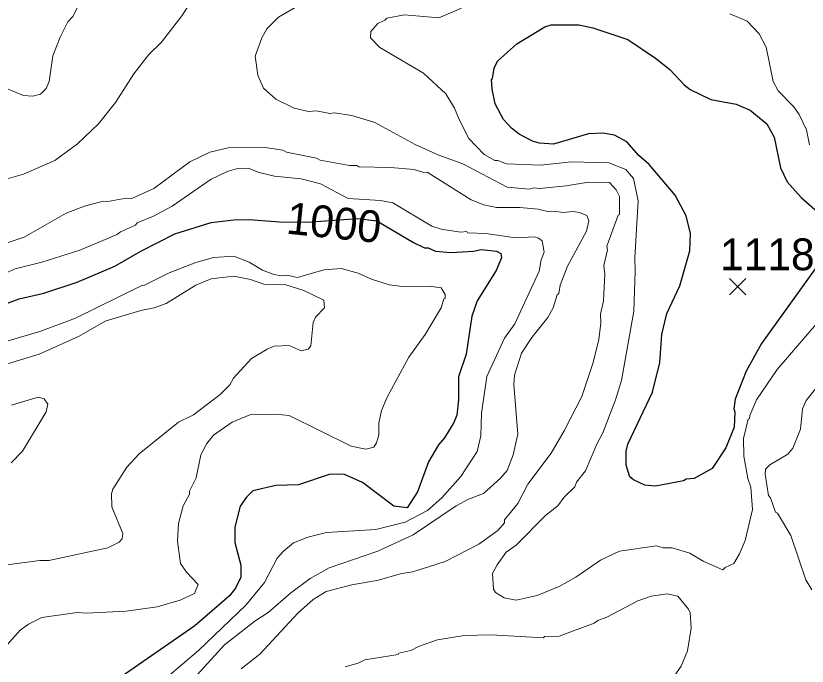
# Model space of a CAD drawing. Extents: x 265.7 to 292.1, y 7676.2 to 7704.2.
# Drawn here: x 288.41 to 290.402, y 7682.139 to 7683.775 of the extents above; entities that cross this region are included whole.
import ezdxf
from ezdxf.enums import TextEntityAlignment as Align

# ---------------------------------------------------------------- set-up
doc = ezdxf.new("R2010")
doc.units = 0
doc.header["$LTSCALE"] = 0.032
for name, color, linetype, lineweight in [('1', 7, 'Continuous', 25), ('2', 7, 'Continuous', 13), ('21', 7, 'Continuous', 25)]:
    doc.layers.add(name, color=color, linetype=linetype, lineweight=lineweight)
doc.layers.add('61', color=7, linetype='Continuous')

msp = doc.modelspace()

# ---------------------------------------------------------------- linework, layer by layer
at = {"layer": '1'}
for points in [[(290.4461, 7683.1712), (290.2873, 7682.951), (290.249, 7682.8808), (290.2211, 7682.8105), (290.2179, 7682.7866), (290.2203, 7682.7786), (290.2187, 7682.7403), (290.1971, 7682.6877), (290.1628, 7682.6358), (290.1181, 7682.611), (290.0974, 7682.6094), (290.091, 7682.6054), (290.0208, 7682.5919), (289.9937, 7682.5943), (289.9649, 7682.6078), (289.9561, 7682.615), (289.9466, 7682.6446), (289.9466, 7682.6797), (289.9506, 7682.6972), (290.0128, 7682.8281), (290.0312, 7682.9031), (290.0367, 7682.9733), (290.0487, 7683.026), (290.0814, 7683.0962), (290.107, 7683.184), (290.1086, 7683.2279), (290.0974, 7683.2718), (290.0703, 7683.3244), (290.0048, 7683.401), (289.9789, 7683.4237), (289.9482, 7683.4585), (289.9171, 7683.4752), (289.8883, 7683.48), (289.8516, 7683.4784), (289.7639, 7683.4521), (289.7287, 7683.4545), (289.7112, 7683.4601), (289.6777, 7683.4776), (289.6577, 7683.4928), (289.6378, 7683.5143), (289.617, 7683.5542), (289.609, 7683.5909), (289.6074, 7683.6157), (289.6106, 7683.6173), (289.6146, 7683.6436), (289.6226, 7683.6612), (289.6713, 7683.705), (289.7423, 7683.7473), (289.7575, 7683.7529), (289.8277, 7683.7529), (289.8628, 7683.7449), (289.9506, 7683.7154), (290.0208, 7683.6691), (290.0567, 7683.6404), (290.0926, 7683.6021), (290.1078, 7683.5901), (290.1596, 7683.5646), (290.2235, 7683.5534), (290.2586, 7683.5383), (290.3009, 7683.5032), (290.3192, 7683.4697), (290.3352, 7683.3931), (290.3519, 7683.3579), (290.387, 7683.318), (290.4413, 7683.2702)], [(288.3435, 7683.0356), (288.4185, 7683.0627), (288.4807, 7683.077), (288.5653, 7683.105), (288.6595, 7683.1457), (288.7249, 7683.1832), (288.8111, 7683.2263), (288.9021, 7683.255), (288.9595, 7683.2622), (288.9978, 7683.263), (289.0744, 7683.2566), (289.1438, 7683.256), (289.2701, 7683.2655), (289.3191, 7683.2598), (289.4112, 7683.2047), (289.4391, 7683.1912), (289.4479, 7683.1912), (289.467, 7683.1832), (289.5053, 7683.18), (289.5628, 7683.1832), (289.5819, 7683.1872), (289.6202, 7683.1832), (289.6314, 7683.1776), (289.633, 7683.1664), (289.6194, 7683.1345), (289.5715, 7683.0579), (289.558, 7683.0196), (289.5436, 7682.9239), (289.5245, 7682.8664), (289.5245, 7682.8089), (289.5205, 7682.7706), (289.5133, 7682.7515), (289.4893, 7682.7132)], [(289.4893, 7682.7132), (289.4742, 7682.6956), (289.4494, 7682.6525), (289.4215, 7682.5775), (289.3952, 7682.5368), (289.3617, 7682.5416), (289.2827, 7682.6007)], [(289.2827, 7682.6007), (289.2364, 7682.6222), (289.1989, 7682.6214), (289.1223, 7682.5951), (289.0648, 7682.5935), (289.0074, 7682.5799), (288.9914, 7682.564), (288.9755, 7682.5416), (288.9619, 7682.4882), (288.9619, 7682.4499), (288.977, 7682.3924), (288.977, 7682.3629), (288.9635, 7682.335), (288.9483, 7682.3158), (288.8614, 7682.24), (288.6754, 7682.1115)]]:
    msp.add_lwpolyline(points, dxfattribs=at)
at = {"layer": '2'}
for points in [[(288.8885, 7683.8686), (288.8286, 7683.7753), (288.7768, 7683.709), (288.7456, 7683.6779), (288.7073, 7683.6292), (288.6611, 7683.5574), (288.6188, 7683.5032), (288.5661, 7683.4529), (288.5087, 7683.4114), (288.4297, 7683.3771), (288.294, 7683.338)], [(288.132, 7683.8383), (288.1655, 7683.7505), (288.1951, 7683.7011), (288.2429, 7683.6588), (288.2924, 7683.6308), (288.3499, 7683.6101), (288.3594, 7683.6037), (288.4297, 7683.575), (288.4536, 7683.5734), (288.4728, 7683.5782), (288.4871, 7683.5925), (288.4943, 7683.6101), (288.5039, 7683.6747), (288.5222, 7683.7218), (288.5414, 7683.7601), (288.5541, 7683.7737), (288.5685, 7683.8016)], [(289.3808, 7682.3717), (289.4096, 7682.3756), (289.4909, 7682.402), (289.5755, 7682.4459), (289.6234, 7682.4802), (289.6402, 7682.4993), (289.6402, 7682.5065), (289.6737, 7682.548), (289.6992, 7682.5967), (289.7575, 7682.6749), (289.791, 7682.7307), (289.8349, 7682.8169), (289.8636, 7682.9031), (289.878, 7682.9606), (289.8827, 7683.0021), (289.8819, 7683.0244), (289.8899, 7683.0579), (289.8931, 7683.1249), (289.8907, 7683.1473), (289.8995, 7683.1864), (289.8979, 7683.1959), (289.9266, 7683.2734), (289.9298, 7683.2757), (289.9298, 7683.3204), (289.9218, 7683.3372), (289.9043, 7683.3555), (289.8516, 7683.3571), (289.7958, 7683.3476), (289.7287, 7683.3412), (289.7144, 7683.3428), (289.7024, 7683.3388), (289.6473, 7683.3444), (289.5356, 7683.4026), (289.475, 7683.425), (289.4159, 7683.4513), (289.3138, 7683.5072), (289.2563, 7683.5247), (289.2117, 7683.5311), (289.2005, 7683.5295), (289.167, 7683.5359), (289.147, 7683.5343), (289.1111, 7683.5431), (289.0648, 7683.5654), (289.0337, 7683.5933), (289.0193, 7683.6261), (289.013, 7683.6739), (289.0297, 7683.7202), (289.0425, 7683.7426), (289.072, 7683.7721), (289.1654, 7683.8271)], [(289.5324, 7683.7944), (289.475, 7683.7705), (289.3888, 7683.7777), (289.3441, 7683.7697), (289.3393, 7683.7641), (289.3218, 7683.7561), (289.3042, 7683.7362), (289.3034, 7683.7202), (289.3266, 7683.6955), (289.4367, 7683.6308), (289.4925, 7683.579)], [(290.4078, 7683.4505), (290.4006, 7683.4888), (290.3823, 7683.5271), (290.3687, 7683.5463), (290.3288, 7683.587), (290.3168, 7683.6101), (290.2993, 7683.6963), (290.2817, 7683.7298), (290.2514, 7683.7617), (290.2075, 7683.7801)], [(289.4925, 7683.579), (289.5149, 7683.5431), (289.5261, 7683.5143), (289.5508, 7683.4665), (289.5891, 7683.4266), (289.6162, 7683.4114), (289.6234, 7683.4114)], [(288.2844, 7683.1696), (288.4313, 7683.2183), (288.5374, 7683.2789), (288.5837, 7683.2965), (288.6307, 7683.3093), (288.6419, 7683.3077), (288.6786, 7683.3148), (288.7026, 7683.3156), (288.7576, 7683.3404), (288.8486, 7683.4082), (288.8989, 7683.4321), (288.9451, 7683.4433), (289.0377, 7683.4441), (289.0824, 7683.4369), (289.092, 7683.4321), (289.167, 7683.417), (289.1766, 7683.4122), (289.25, 7683.3986), (289.2691, 7683.3986), (289.2739, 7683.3954), (289.3537, 7683.3938), (289.4127, 7683.3883), (289.4375, 7683.3811), (289.4455, 7683.3819), (289.5564, 7683.3125), (289.5883, 7683.2997)], [(289.7319, 7683.3994), (289.8085, 7683.4082), (289.9027, 7683.405), (289.9458, 7683.3883), (289.9649, 7683.3659), (289.9769, 7683.3101), (289.9681, 7683.1664), (289.9697, 7683.1329), (289.9657, 7683.0324), (289.9346, 7682.8576), (289.9202, 7682.8089), (289.8883, 7682.726), (289.8724, 7682.6972), (289.8444, 7682.6302), (289.8213, 7682.6015), (289.8173, 7682.5903), (289.7902, 7682.564), (289.775, 7682.5424), (289.7447, 7682.5185), (289.6697, 7682.4435), (289.6449, 7682.4251), (289.6218, 7682.394), (289.6106, 7682.3717), (289.613, 7682.3326), (289.6178, 7682.3238), (289.6394, 7682.3102), (289.6697, 7682.3046), (289.7224, 7682.3166), (289.7782, 7682.3389), (289.8197, 7682.3629), (289.882, 7682.4052), (289.9298, 7682.4283), (290.0232, 7682.4411), (290.0399, 7682.4363), (290.0623, 7682.4363), (290.107, 7682.4227), (290.1405, 7682.4028), (290.19, 7682.3812), (290.1955, 7682.3868), (290.2179, 7682.3972), (290.2322, 7682.4211), (290.2458, 7682.4546), (290.265, 7682.5328), (290.2602, 7682.5887), (290.253, 7682.611), (290.2426, 7682.6669), (290.2418, 7682.7116), (290.2538, 7682.7603), (290.257, 7682.7619), (290.2578, 7682.7698), (290.2745, 7682.8089), (290.3264, 7682.8855), (290.4301, 7683.0052)], [(289.6234, 7683.4114), (289.6458, 7683.4026), (289.7319, 7683.3994)], [(288.752, 7682.0772), (288.8701, 7682.1777), (288.989, 7682.2919), (289.0361, 7682.3493), (289.068, 7682.41), (289.084, 7682.4283), (289.1095, 7682.4491), (289.1454, 7682.4634), (289.1925, 7682.4746), (289.317, 7682.4826), (289.3904, 7682.5009), (289.4463, 7682.5304), (289.483, 7682.5624), (289.5308, 7682.6158), (289.5715, 7682.6789), (289.5811, 7682.718), (289.5827, 7682.7754), (289.5963, 7682.868), (289.6402, 7682.9637), (289.6665, 7683.0005), (289.7279, 7683.1329), (289.7327, 7683.1616), (289.7399, 7683.1808), (289.7351, 7683.2087), (289.7263, 7683.2159), (289.716, 7683.2191), (289.6681, 7683.2167), (289.5931, 7683.2279), (289.5476, 7683.2295), (289.5452, 7683.2327), (289.5293, 7683.2311), (289.4814, 7683.2382), (289.4574, 7683.2462), (289.3593, 7683.3045), (289.3282, 7683.3109), (289.2468, 7683.3156), (289.1773, 7683.3524), (289.1287, 7683.3651), (289.0616, 7683.3715), (289.0233, 7683.3811), (288.9954, 7683.3922), (288.9659, 7683.3907), (288.942, 7683.3835), (288.9021, 7683.3643), (288.8039, 7683.2965), (288.7568, 7683.271), (288.7161, 7683.2542), (288.7113, 7683.2486), (288.6738, 7683.2319), (288.6659, 7683.2247)], [(289.7878, 7683.2805), (289.8133, 7683.2829), (289.8293, 7683.2805), (289.8476, 7683.2726), (289.8524, 7683.2598), (289.8468, 7683.2335), (289.799, 7683.1457), (289.7806, 7683.0978), (289.7774, 7683.0763), (289.7726, 7683.0731), (289.763, 7683.0404), (289.7495, 7683.0164), (289.7096, 7682.9661), (289.6833, 7682.9262), (289.6657, 7682.8712), (289.6641, 7682.8472), (289.6737, 7682.7228), (289.6625, 7682.6709), (289.6473, 7682.631), (289.6306, 7682.6118), (289.5875, 7682.5735), (289.55, 7682.5592), (289.5189, 7682.5424), (289.4104, 7682.469), (289.3218, 7682.4283), (289.1989, 7682.386), (289.151, 7682.3589), (289.1015, 7682.3222), (289.0457, 7682.2735), (289.0122, 7682.252), (288.9356, 7682.1921), (288.8167, 7682.0613)], [(289.5883, 7683.2997), (289.6202, 7683.2933), (289.6793, 7683.2933), (289.7255, 7683.2885), (289.7527, 7683.2821), (289.7654, 7683.2837), (289.7878, 7683.2805)], [(288.6659, 7683.2247), (288.5717, 7683.1856), (288.4759, 7683.1553), (288.4089, 7683.1385), (288.3706, 7683.1217), (288.3554, 7683.1185), (288.3515, 7683.1138)], [(288.3706, 7682.9518), (288.4712, 7682.9813), (288.5605, 7683.0148), (288.7257, 7683.0962), (288.7345, 7683.0978), (288.7967, 7683.1289), (288.8638, 7683.1545), (288.9084, 7683.1672), (288.9595, 7683.1704), (288.9978, 7683.1553), (289.0313, 7683.1353), (289.06, 7683.1241), (289.0792, 7683.1209), (289.0928, 7683.1225), (289.1191, 7683.1169), (289.1861, 7683.1361), (289.2292, 7683.1393), (289.2723, 7683.1281), (289.3058, 7683.1122), (289.3505, 7683.0986), (289.384, 7683.0938), (289.4511, 7683.0954), (289.4814, 7683.0906), (289.4909, 7683.0739), (289.4909, 7683.0643), (289.4877, 7683.0627), (289.4814, 7683.0404), (289.4407, 7682.9733), (289.4, 7682.9159), (289.3449, 7682.8153), (289.3306, 7682.7818), (289.3242, 7682.7499), (289.3242, 7682.7212), (289.3186, 7682.7004), (289.3114, 7682.69), (289.2915, 7682.6845), (289.2548, 7682.6924), (289.0983, 7682.7698), (289.0632, 7682.773), (288.9994, 7682.7714), (288.9547, 7682.7531), (288.9076, 7682.7204), (288.8909, 7682.6988), (288.8765, 7682.6701), (288.8645, 7682.6126), (288.8478, 7682.5791), (288.8478, 7682.5719), (288.8318, 7682.5424), (288.8199, 7682.4977), (288.8175, 7682.4531), (288.8246, 7682.3972), (288.8398, 7682.3749), (288.8693, 7682.3445), (288.8606, 7682.3214), (288.8239, 7682.3046), (288.7664, 7682.2879), (288.6882, 7682.2767), (288.5877, 7682.2719), (288.5653, 7682.2735), (288.4759, 7682.2607), (288.4424, 7682.244), (288.4217, 7682.2296), (288.3882, 7682.1913)], [(288.3818, 7682.3932), (288.4712, 7682.4044), (288.4935, 7682.4044), (288.6419, 7682.4363), (288.6706, 7682.4506), (288.6778, 7682.4594), (288.6802, 7682.4722), (288.6523, 7682.5392), (288.6515, 7682.5727), (288.6547, 7682.5839), (288.6898, 7682.6398), (288.7209, 7682.6733), (288.8199, 7682.7523), (288.8574, 7682.7714), (288.9244, 7682.8225), (288.9491, 7682.8464), (288.9587, 7682.8632), (289.0034, 7682.9127), (289.0433, 7682.9366), (289.0608, 7682.9438), (289.0984, 7682.9454), (289.1287, 7682.9326), (289.1462, 7682.9366), (289.1534, 7682.9446), (289.159, 7683.0036), (289.1646, 7683.0172), (289.1877, 7683.0404), (289.1853, 7683.0595), (289.1351, 7683.0842), (289.0904, 7683.0986), (289.0345, 7683.1002), (289.001, 7683.1114), (288.9595, 7683.1201), (288.9021, 7683.1138), (288.8638, 7683.0978), (288.7887, 7683.0515), (288.7584, 7683.0403), (288.7249, 7683.034), (288.6355, 7683.0068), (288.5701, 7682.9693), (288.4696, 7682.9238), (288.369, 7682.8935)], [(290.4262, 7682.8409), (290.3998, 7682.8073), (290.3902, 7682.7866), (290.3855, 7682.7355), (290.3663, 7682.6869), (290.3535, 7682.6725), (290.3081, 7682.6454), (290.2969, 7682.6342), (290.2961, 7682.6222), (290.3049, 7682.568), (290.3096, 7682.5624), (290.3224, 7682.5265), (290.3272, 7682.5233), (290.3607, 7682.4674), (290.399, 7682.3557), (290.4142, 7682.331)], [(288.3993, 7682.7954), (288.4664, 7682.8153), (288.4815, 7682.8113), (288.4911, 7682.7978), (288.4871, 7682.7786), (288.4273, 7682.6797), (288.3985, 7682.6501)], [(289.0249, 7682.169), (289.1199, 7682.2719), (289.159, 7682.3062), (289.1917, 7682.3262), (289.2563, 7682.3437), (289.3234, 7682.3549), (289.3808, 7682.3717)], [(290.0575, 7682.0995), (290.0854, 7682.1387), (290.1014, 7682.177), (290.1102, 7682.2344), (290.1078, 7682.2727), (290.1038, 7682.2823), (290.0767, 7682.315), (290.0495, 7682.3206), (290.0096, 7682.315), (289.9761, 7682.303), (289.8979, 7682.2623), (289.8756, 7682.2536), (289.866, 7682.2464), (289.7782, 7682.2145), (289.7407, 7682.2129), (289.7383, 7682.2097), (289.6059, 7682.2176), (289.5388, 7682.2161), (289.4718, 7682.2049), (289.4239, 7682.1881), (289.4048, 7682.1778), (289.3744, 7682.1714), (289.3729, 7682.1682), (289.2891, 7682.1546), (289.2723, 7682.1458), (289.2396, 7682.1371)], [(288.9779, 7682.1315), (289.0249, 7682.169)]]:
    msp.add_lwpolyline(points, dxfattribs=at)
at = {"layer": '21'}
for p, q in [((290.207, 7683.1147), (290.2482, 7683.0735)), ((290.2482, 7683.1147), (290.207, 7683.0735))]:
    msp.add_line(p, q, dxfattribs=at)

# ---------------------------------------------------------------- texts
at = {"layer": '61'}
msp.add_text('1000', height=0.08, rotation=354.175, dxfattribs=at).set_placement((289.2073, 7683.2154), align=Align.CENTER)
msp.add_text('1118', height=0.08, dxfattribs=at).set_placement((290.3019, 7683.1351), align=Align.CENTER)

doc.saveas('drawing.dxf')
